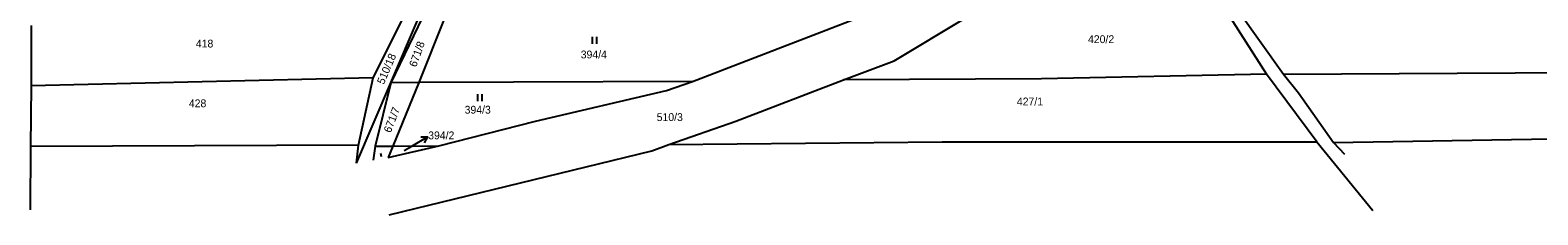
# Model space of a CAD drawing. Extents: x -747333 to -745433, y -1133152 to -1130600.
# Drawn here: x -746397.1 to -746069.1, y -1132641 to -1132600.8 of the extents above; entities that cross this region are included whole.
import ezdxf

# ---------------------------------------------------------------- set-up
doc = ezdxf.new("R2010")
doc.units = 0
for name, color, linetype in [('Vrstva 1', 7, 'Continuous'), ('Vrstva 16', 7, 'Continuous'), ('Vrstva 18', 7, 'Continuous'), ('Vrstva 25', 7, 'Continuous'), ('Vrstva 6', 7, 'Continuous')]:
    doc.layers.add(name, color=color, linetype=linetype)

msp = doc.modelspace()

# ---------------------------------------------------------------- linework, layer by layer
at = {"layer": 'Vrstva 1'}
for points in [[(-746318.6, -1132612.27), (-746312.37, -1132597.72)], [(-746306.9, -1132598.17), (-746312.51, -1132612.17)], [(-746253, -1132611.94), (-746217.04, -1132598.15)], [(-746209.12, -1132607.51), (-746193.69, -1132598.19)], [(-746220.12, -1132611.59), (-746209.12, -1132607.51)], [(-746243.56, -1132620.6), (-746220.12, -1132611.59)], [(-746326.07, -1132629.7), (-746318.6, -1132612.27)], [(-746312.51, -1132612.17), (-746318.15, -1132626.03)], [(-746287.12, -1132620.58), (-746258.64, -1132613.94)], [(-746258.64, -1132613.94), (-746253, -1132611.94)], [(-746308.19, -1132626), (-746287.12, -1132620.58)], [(-746258.13, -1132625.68), (-746243.56, -1132620.6)], [(-746319.15, -1132628.5), (-746308.19, -1132626)], [(-746318.15, -1132626.03), (-746319.15, -1132628.5)], [(-746318.99, -1132640.97), (-746261.85, -1132627.06)], [(-746261.85, -1132627.06), (-746258.13, -1132625.68)]]:
    msp.add_lwpolyline(points, dxfattribs=at)
at = {"layer": 'Vrstva 16'}
msp.add_line((-746312.115108, -1132624.04229), (-746310.614291, -1132624.035534), dxfattribs=at)
for points in [[(-746314.07, -1132626.05), (-746310.614291, -1132624.035534), (-746311.359684, -1132625.338181)], [(-746320.85, -1132627.53), (-746320.71, -1132628.27)], [(-746315.7, -1132627), (-746314.07, -1132626.05)]]:
    msp.add_lwpolyline(points, dxfattribs=at)
at = {"layer": 'Vrstva 25'}
for p, q in [((-746274.83, -1132602.28), (-746274.83, -1132603.78)), ((-746273.83, -1132603.78), (-746273.83, -1132602.28)), ((-746299.76, -1132614.76), (-746299.76, -1132616.26)), ((-746298.76, -1132616.26), (-746298.76, -1132614.76))]:
    msp.add_line(p, q, dxfattribs=at)
at = {"layer": 'Vrstva 6'}
for points in [[(-746322.47, -1132611.21), (-746316.05, -1132598.5)], [(-746311.75, -1132598.02), (-746318.6, -1132612.27)], [(-746137.17, -1132596.32), (-746128.13, -1132610.37)], [(-746134.56, -1132596.27), (-746124.42, -1132610.4)], [(-746396.82, -1132599.79), (-746396.82, -1132612.92)], [(-746322.47, -1132611.21), (-746396.82, -1132612.92)], [(-746325.62, -1132625.83), (-746322.47, -1132611.21)], [(-746177.07, -1132611.36), (-746220.12, -1132611.59)], [(-746128.13, -1132610.37), (-746177.07, -1132611.36)], [(-746117.18, -1132625.09), (-746128.13, -1132610.37)], [(-746124.42, -1132610.4), (-746048.94, -1132609.94)], [(-746124.42, -1132610.4), (-746121.19, -1132614.46)], [(-746396.82, -1132612.92), (-746396.97, -1132626.12)], [(-746318.6, -1132612.27), (-746322.02, -1132626.05)], [(-746312.51, -1132612.17), (-746318.6, -1132612.27)], [(-746291.96, -1132612.13), (-746312.51, -1132612.17)], [(-746253, -1132611.94), (-746291.96, -1132612.13)], [(-746121.19, -1132614.46), (-746113.57, -1132625.23)], [(-746113.57, -1132625.23), (-746057.58, -1132624.28)], [(-746396.97, -1132626.12), (-746397.05, -1132639.89)], [(-746325.62, -1132625.83), (-746396.97, -1132626.12)], [(-746326.07, -1132629.7), (-746325.62, -1132625.83)], [(-746322.02, -1132626.05), (-746322.42, -1132629.07)], [(-746322.02, -1132626.05), (-746318.15, -1132626.03)], [(-746318.15, -1132626.03), (-746308.19, -1132626)], [(-746258.13, -1132625.68), (-746198.67, -1132625.12)], [(-746198.67, -1132625.12), (-746117.18, -1132625.09)], [(-746117.18, -1132625.09), (-746105.03, -1132640.06)], [(-746113.57, -1132625.23), (-746111.18, -1132627.81)]]:
    msp.add_lwpolyline(points, dxfattribs=at)

# ---------------------------------------------------------------- texts
at = {"layer": 'Vrstva 16'}
msp.add_text('394/2', height=1.7, dxfattribs=at).set_placement((-746310.48, -1132624.54))
at = {"layer": 'Vrstva 18'}
for s, height, p in [('420/2', 1.7, (-746166.97, -1132603.62)), ('418', 1.7, (-746361.01, -1132604.58)), ('394/4', 1.7, (-746277.3, -1132606.95)), ('428', 1.7, (-746362.53, -1132617.57)), ('394/3', 1.7, (-746302.55, -1132618.96)), ('427/1', 1.7, (-746182.44, -1132617.17)), ('510/3', 1.7, (-746260.78, -1132620.57)), ('671/6', 0.1, (-746320.85, -1132627.53)), ('394/2', 0.1, (-746315.7, -1132627))]:
    msp.add_text(s, height=height, dxfattribs=at).set_placement(p)
for s, rotation, p in [('671/8', 70.38576, (-746313.09, -1132608.97)), ('510/18', 66.85353, (-746320.12, -1132612.73)), ('671/7', 68.70267, (-746318.65, -1132623.26))]:
    msp.add_text(s, height=1.7, rotation=rotation, dxfattribs=at).set_placement(p)

doc.saveas('drawing.dxf')
